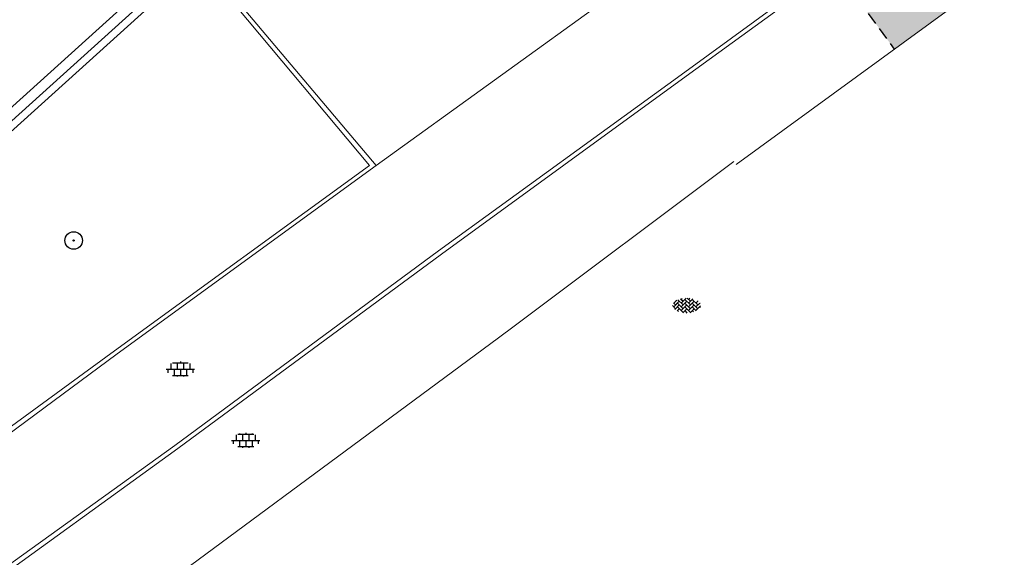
# Model space of a CAD drawing. Header units: metres. Extents: x 187916 to 189411, y 333285 to 334910.
# Tile 288 of 348: x 189008 to 189028, y 333932 to 333943. Entities that reach past the tile are written whole.
import ezdxf
from ezdxf.enums import TextEntityAlignment as Align

# ---------------------------------------------------------------- set-up
doc = ezdxf.new("R2010")
doc.units = ezdxf.units.M
doc.linetypes.add('DASHED2', pattern=[0.375, 0.25, -0.125])
for name, color, linetype, lineweight in [('B-ME-GR-BOOM-S', 253, 'Continuous', 25), ('B-ME-VH-KANTOPSLUITING_ACHTERKANTBAND-G', 253, 'Continuous', 18), ('B-ME-VH-VERHARDING_ASFALT-G', 253, 'Continuous', 18), ('B-ME-VH-VERHARDING_BETONSTRAATSTEEN-G', 253, 'Continuous', 18), ('B-ME-VH-VERHARDING_BETONSTRAATSTEEN-S', 253, 'Continuous', 25), ('B-ME-VH-VERHARDING_TEGEL-G', 253, 'Continuous', 18), ('B-ME-VH-VERHARDING_TEGEL-S', 253, 'Continuous', 25), ('B-WE-OG-TERREIN_ERF-GV', 253, 'Continuous', 15), ('B-WE-VH-OPENVERHARDING_TEGEL-GV', 253, 'Continuous', 15), ('N-WE-VH-VERHARDING_TEGEL-A', 254, 'Continuous', 5)]:
    doc.layers.add(name, color=color, linetype=linetype, lineweight=lineweight)
doc.layers.add('N-WE-VH-MATERIAALSCHEIDING-G', color=7, linetype='DASHED2')
doc.styles.add('NLCS-ISO', font='NLCS-ISO.ttf')

# ---------------------------------------------------------------- blocks, each defined once
blk = doc.blocks.new('SGR-BOOM_01')
at = {"ltscale": 0.1}
h = blk.add_hatch(color=256, dxfattribs=at)
edge = h.paths.add_edge_path()
edge.add_arc((7.366995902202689e-12, -5.115907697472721e-12), 0.15, 0, 360)
for centre, radius in [((0, 0), 2.5), ((7.366995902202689e-12, -5.115907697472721e-12), 0.04499999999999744)]:
    blk.add_circle(centre, radius)
blk.add_circle((7.366995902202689e-12, -5.115907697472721e-12), 0.15, dxfattribs=at)
blk = doc.blocks.new('SVH-BSS_KEIFORMAAT_KEPER-SO')
at = {"ltscale": 0.1}
for p, q in [((-5.336050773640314, 0.881278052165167), (-4.454772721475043, -7.582823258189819e-14)), ((-5.197234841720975, 0.7424621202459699), (-4.025666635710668, 1.914030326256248)), ((-5.197234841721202, -0.7424621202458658), (-2.969848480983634, 1.48492424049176)), ((-4.812064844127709, -1.842216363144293), (-2.969848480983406, 3.785860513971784e-14)), ((-4.564991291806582, 1.595142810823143), (-4.454772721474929, 1.484924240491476)), ((-3.712310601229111, 0.7424621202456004), (-1.484924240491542, -1.484924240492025)), ((-3.597206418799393, 2.112282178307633), (-1.484924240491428, -2.747801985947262e-13)), ((-2.477046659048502, 2.477046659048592), (-1.484924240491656, 1.484924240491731)), ((-2.227386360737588, 0.7424621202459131), (-0.2128896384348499, 2.756958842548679)), ((-2.227386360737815, 2.227386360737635), (-1.846044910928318, 2.608727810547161)), ((-2.227386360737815, -0.7424621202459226), (-2.463584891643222e-13, 1.484924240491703)), ((-2.227386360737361, -2.227386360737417), (2.083888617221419e-13, 2.083888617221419e-13)), ((-0.7424621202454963, 2.227386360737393), (1.484924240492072, -2.321476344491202e-13)), ((-0.7424621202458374, 0.7424621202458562), (1.484924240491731, -1.48492424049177)), ((0.2160084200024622, 2.753840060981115), (1.484924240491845, 1.484924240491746)), ((0.742462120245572, 2.227386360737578), (1.196639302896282, 2.681563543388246)), ((0.7424621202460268, 0.7424621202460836), (2.445993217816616, 2.445993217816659)), ((0.7424621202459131, -0.7424621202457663), (2.969848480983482, 1.48492424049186)), ((0.7424621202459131, -2.227386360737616), (2.969848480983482, 9.43689570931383e-15)), ((2.227386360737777, 2.22738636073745), (4.454772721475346, -1.753042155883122e-13)), ((2.227386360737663, 0.7424621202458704), (4.454772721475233, -1.484924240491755)), ((3.7123106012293, 0.7424621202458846), (4.50164561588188, 1.531797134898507)), ((3.7123106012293, -0.7424621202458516), (5.246882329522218, 0.7921096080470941)), ((4.221158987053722, 1.718537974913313), (4.45477272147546, 1.484924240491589)), ((5.197234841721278, 0.7424621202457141), (5.392160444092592, 0.5475365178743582)), ((-5.734817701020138, -0.2048792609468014), (-4.454772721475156, -1.484924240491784)), ((-3.894231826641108, -2.40930758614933), (-2.969848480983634, -1.484924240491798)), ((-3.712310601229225, -0.742462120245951), (-1.484924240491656, -2.969848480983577)), ((-3.712310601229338, -2.227386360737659), (-3.270758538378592, -2.668938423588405)), ((-1.594092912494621, -3.079017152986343), (9.470202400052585e-14, -1.484924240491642)), ((-0.74246212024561, -0.74246212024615), (1.484924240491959, -2.969848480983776)), ((-0.7424621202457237, -2.227386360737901), (0.2141389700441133, -3.18398745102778)), ((-0.2171522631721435, -3.18700074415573), (9.470202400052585e-14, -2.969848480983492)), ((1.364972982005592, -3.089799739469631), (2.969848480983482, -1.484924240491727)), ((2.227386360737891, -0.7424621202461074), (3.843627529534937, -2.358703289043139)), ((2.22738636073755, -2.227386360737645), (2.78091825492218, -2.780918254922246)), ((3.712310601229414, -2.227386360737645), (5.574234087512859, -0.3654628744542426)), ((5.197234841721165, -0.7424621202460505), (5.40549668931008, -0.950723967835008))]:
    blk.add_line(p, q, dxfattribs=at)
at = {"style": 'NLCS-ISO'}
blk.add_attdef('FORMAAT', text='', height=1.8, dxfattribs=at).set_placement((-5.834817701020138, -0.2150483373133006), align=Align.MIDDLE_RIGHT)
blk.add_attdef('KLEUR', text='', height=1.8, dxfattribs=at).set_placement((5.824648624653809, -0.2150483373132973), align=Align.MIDDLE_LEFT)
at = {"style": 'NLCS-ISO', "flags": 1}
blk.add_attdef('FUNCTIE', text='', height=1.8, dxfattribs=at).set_placement((0.1159930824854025, -3.584775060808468), align=Align.MIDDLE_CENTER)
blk = doc.blocks.new('SVH-TEGEL_300X300_DUN_LINT_KL-SO')
for p, q in [((-2.25, 1.355676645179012), (-2.25, -6.969183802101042e-16)), ((-1.900843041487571, 1.499999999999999), (1.90084304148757, 1.499999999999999)), ((-1.5, 1.624087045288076), (-1.5, 1.499999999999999)), ((-0.7499999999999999, 1.5), (-0.7500000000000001, 1.377682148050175e-16)), ((3.325515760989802e-16, 1.810386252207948), (2.755364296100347e-16, 1.499999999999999)), ((0, 0), (-2.755364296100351e-16, -1.500000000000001)), ((0.7500000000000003, 1.499999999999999), (0.7500000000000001, -1.247991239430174e-15)), ((1.5, 1.624087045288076), (1.5, 1.499999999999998)), ((2.25, 1.355676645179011), (2.25, -4.133046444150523e-16)), ((-3.39489953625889, -4.866106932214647e-16), (3.39489953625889, -1.733835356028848e-15)), ((-3, -3.055132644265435e-15), (-3.000000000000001, -0.8474312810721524)), ((-1.900843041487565, -1.500000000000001), (1.900843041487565, -1.500000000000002)), ((-1.5, -8.346865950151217e-16), (-1.5, -1.500000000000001)), ((-0.7500000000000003, -1.499999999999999), (-0.7500000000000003, -1.765655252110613)), ((0.7499999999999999, -1.500000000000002), (0.7499999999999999, -1.765655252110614)), ((1.5, -2.495982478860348e-15), (1.5, -1.500000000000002)), ((2.999999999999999, -2.495982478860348e-15), (2.999999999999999, -0.8474312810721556))]:
    blk.add_line(p, q)
blk = doc.blocks.new('DTM')
at = {"layer": 'B-ME-VH-KANTOPSLUITING_ACHTERKANTBAND-G', "ltscale": 0.2, "flags": 128}
for points in [[(188994.5759999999, 333921.9980000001), (189001.861, 333927.2760000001), (189007.04, 333931.0830000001), (189011.1800000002, 333934.0720000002), (189016.4619999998, 333937.969), (189021.3620000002, 333941.5300000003), (189026.6230000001, 333945.3530000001), (189030.5649999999, 333948.2039999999), (189034.156, 333950.8560000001), (189036.8500000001, 333952.821), (189036.8820000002, 333952.7740000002), (189037.676, 333953.29), (189038.1719999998, 333953.4440000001), (189038.6239999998, 333953.4640000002), (189039.4130000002, 333953.1499999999), (189040.014, 333952.4479999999), (189039.9780000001, 333952.4220000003), (189041.892, 333948.818), (189043.466, 333945.787), (189047.179, 333938.7110000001), (189050.6979999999, 333931.9780000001)], [(189003.963, 333936.923), (189003.6609999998, 333936.503), (189003.5950000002, 333936.0800000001), (189003.6839999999, 333935.5649999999), (189003.9049999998, 333935.2570000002), (189003.8489999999, 333935.193), (189005.7080000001, 333932.96), (189009.909, 333936.0269999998), (189015.0219999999, 333939.7420000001), (189012.3659999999, 333942.906), (189012.3319999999, 333942.8620000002), (189011.878, 333943.1609999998), (189011.548, 333943.27), (189011.0189999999, 333943.1800000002), (189010.6549999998, 333942.9640000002), (189003.963, 333936.923)]]:
    blk.add_lwpolyline(points, dxfattribs=at)
at = {"layer": 'B-ME-VH-VERHARDING_ASFALT-G', "ltscale": 0.2, "flags": 128}
blk.add_lwpolyline([(188991.2659999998, 333925.8569999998), (188997.04, 333931.1060000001), (189003.7200000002, 333937.1859999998), (189010.3659999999, 333943.1880000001), (189015.9449999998, 333948.2409999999), (189018.1090000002, 333950.1910000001), (189021.9369999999, 333953.7140000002), (189025.3820000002, 333956.8020000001), (189029.0290000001, 333960.0550000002), (189032.4679999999, 333963.1409999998), (189036.014, 333966.3399999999), (189039.125, 333969.1850000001), (189042.085, 333971.8140000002)], dxfattribs=at)
at = {"layer": 'B-ME-VH-VERHARDING_BETONSTRAATSTEEN-G', "ltscale": 0.2, "flags": 128}
for points in [[(189015.1529999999, 333939.7429999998), (189012.4339999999, 333942.9589999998), (189012.0010000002, 333943.3140000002), (189011.5499999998, 333943.4169999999), (189010.9509999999, 333943.3330000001), (189010.5460000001, 333943.0750000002), (189016.0750000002, 333948.057), (189020.5490000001, 333952.1349999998), (189022.0819999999, 333953.5439999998), (189024.9709999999, 333956.0949999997)], [(188997.1689999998, 333930.9589999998), (189003.8480000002, 333937.0269999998), (189010.5460000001, 333943.0750000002), (189016.0750000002, 333948.057), (189015.9169999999, 333947.628), (189016.0410000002, 333947.341), (189019.8960000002, 333943.1699999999)], [(189017.9180000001, 333936.5260000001), (189022.3199999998, 333939.824)]]:
    blk.add_lwpolyline(points, dxfattribs=at)
at = {"layer": 'B-ME-VH-VERHARDING_TEGEL-G', "ltscale": 0.2, "flags": 128}
for points in [[(188993.3289999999, 333923.8140000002), (189000.5920000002, 333929.0899999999), (189005.73, 333932.8390000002), (189009.9670000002, 333935.9699999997), (189015.1529999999, 333939.7429999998), (189019.8960000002, 333943.1699999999), (189025.1809999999, 333947.0410000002), (189022.6299999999, 333949.8130000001), (189020.5490000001, 333952.1349999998), (189022.0819999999, 333953.5439999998), (189024.108, 333951.4249999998), (189025.145, 333950.5070000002), (189026.3730000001, 333950.0320000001), (189027.713, 333950.0290000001), (189028.9419999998, 333950.4279999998), (189029.753, 333950.9879999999), (189032.7439999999, 333953.4619999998), (189035.7560000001, 333955.9699999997), (189038.1099999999, 333953.5789999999)], [(188994.5219999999, 333922.0410000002), (189001.8250000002, 333927.3560000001), (189006.9929999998, 333931.165), (189011.1170000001, 333934.1340000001), (189016.4029999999, 333938.031), (189021.335, 333941.611), (189026.5529999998, 333945.4210000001), (189030.4929999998, 333948.2599999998), (189034.1359999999, 333950.9470000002), (189036.8160000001, 333952.8840000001), (189037.5899999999, 333953.4019999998), (189038.1099999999, 333953.5789999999)]]:
    blk.add_lwpolyline(points, dxfattribs=at)
at = {"layer": 'B-WE-OG-TERREIN_ERF-GV', "ltscale": 0.2, "flags": 128}
for points in [[(189034.417, 333948.552), (189022.3640726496, 333939.7635564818)], [(189017.920054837, 333936.5231818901), (189017.603, 333936.292), (189008.8235604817, 333929.7955377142)]]:
    blk.add_lwpolyline(points, dxfattribs=at)
at = {"layer": 'B-WE-VH-OPENVERHARDING_TEGEL-GV', "ltscale": 0.2, "flags": 128}
for points in [[(189022.3640726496, 333939.7635564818), (189034.417, 333948.552)], [(189008.8235604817, 333929.7955377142), (189017.603, 333936.292), (189017.920054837, 333936.5231818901)]]:
    blk.add_lwpolyline(points, dxfattribs=at)
at = {"layer": 'B-ME-GR-BOOM-S', "xscale": 0.07, "yscale": 0.07, "zscale": 0.07}
blk.add_blockref('SGR-BOOM_01', (189009.093, 333938.24), dxfattribs=at)
at = {"layer": 'B-ME-VH-VERHARDING_BETONSTRAATSTEEN-S', "xscale": 0.05, "yscale": 0.05, "zscale": 0.05}
blk.add_blockref('SVH-BSS_KEIFORMAAT_KEPER-SO', (189021.3734087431, 333936.9477302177), dxfattribs=at)
at = {"layer": 'B-ME-VH-VERHARDING_TEGEL-S', "xscale": 0.084, "yscale": 0.084, "zscale": 0.084}
for p in [(189011.2305335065, 333935.6619261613), (189012.5403969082, 333934.235172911)]:
    blk.add_blockref('SVH-TEGEL_300X300_DUN_LINT_KL-SO', p, dxfattribs=at)
blk = doc.blocks.new('ontwerp Wilhelmina- & Engelenkampstraat')
at = {"layer": 'N-WE-VH-VERHARDING_TEGEL-A', "transparency": 33554610}
h = blk.add_hatch(color=256, dxfattribs=at)
h.dxf.hatch_style = 1
h.paths.add_polyline_path([(189027.471138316, 333943.4873952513), (189026.290852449, 333945.1116390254), (189026.0481618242, 333944.9352835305), (189026.2245173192, 333944.6925929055), (189026.400872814, 333944.4499022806), (189026.1581821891, 333944.2735467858), (189025.9154915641, 333944.0971912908), (189025.6728009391, 333943.9208357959), (189025.4301103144, 333943.7444803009), (189025.1874196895, 333943.5681248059), (189024.9447290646, 333943.391769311), (189024.7683735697, 333943.6344599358), (189024.5920180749, 333943.8771505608), (189024.34932745, 333943.7007950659), (189025.5319062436, 333942.0733958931)])
h.paths.add_polyline_path([(189025.8726045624, 333943.3289437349), (189025.5139182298, 333943.7342523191), (189025.9632368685, 333944.1318862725), (189026.3219232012, 333943.7265776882), (189026.5207401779, 333943.5019183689), (189026.7585047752, 333943.233248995), (189026.3091861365, 333942.8356150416), (189026.071421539, 333943.1042844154)], flags=0)
h.paths.add_polyline_path([(189025.5139182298, 333943.7342523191), (189025.9632368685, 333944.1318862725), (189026.7585047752, 333943.233248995), (189026.3091861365, 333942.8356150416)], flags=16)
at = {"layer": 'N-WE-VH-MATERIAALSCHEIDING-G', "flags": 128}
blk.add_lwpolyline([(189024.3493274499, 333943.700795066), (189025.5319062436, 333942.0733958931)], dxfattribs=at)

msp = doc.modelspace()

# ---------------------------------------------------------------- block references
msp.add_blockref('DTM', (0, 0))

# ---------------------------------------------------------------- next in the draw order: block references
msp.add_blockref('ontwerp Wilhelmina- & Engelenkampstraat', (0, 0))

doc.saveas('drawing.dxf')
